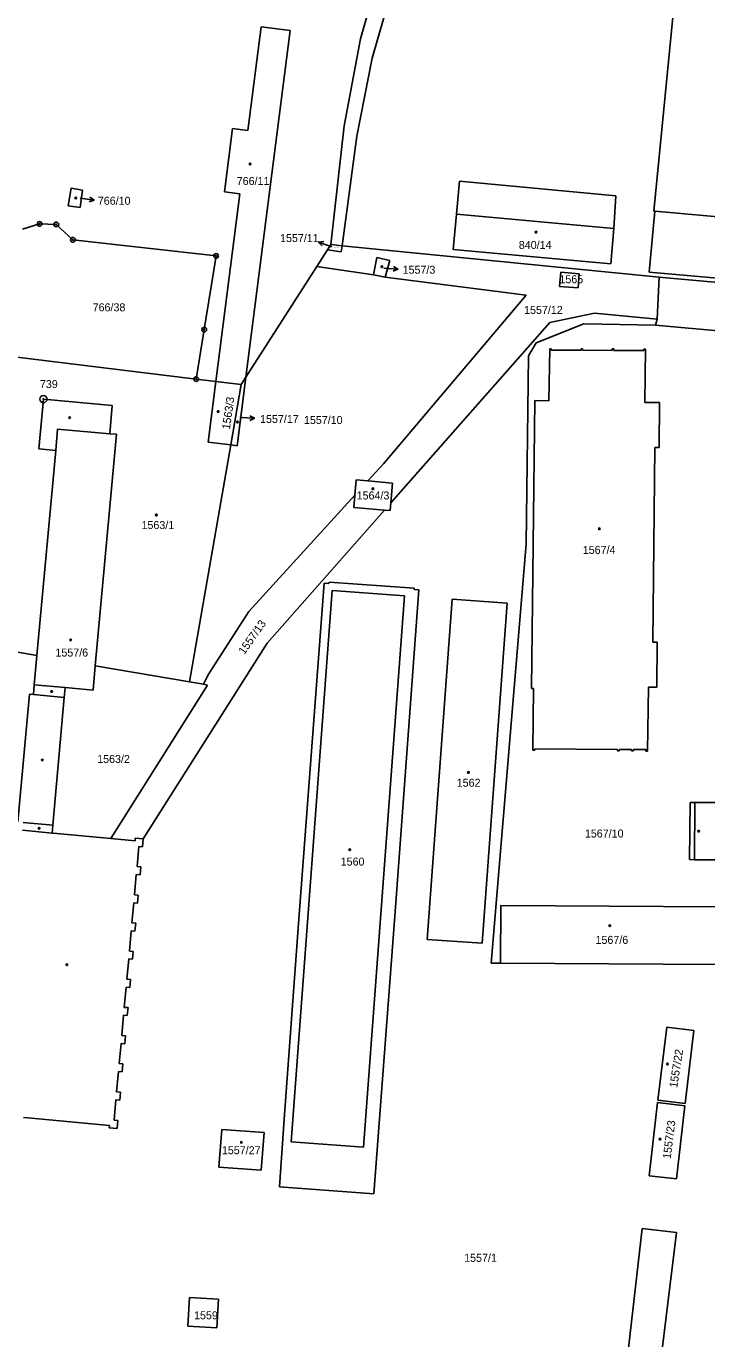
# Model space of a CAD drawing. Extents: x -755819 to -753140, y -1169796 to -1166000.
# Drawn here: x -755273.4 to -755128.7, y -1167599.3 to -1167320.5 of the extents above; entities that cross this region are included whole.
import ezdxf

# ---------------------------------------------------------------- set-up
doc = ezdxf.new("R2010")
doc.units = 0
for name, color, linetype in [('Vrstva 1', 7, 'Continuous'), ('Vrstva 16', 7, 'Continuous'), ('Vrstva 17', 7, 'Continuous'), ('Vrstva 18', 7, 'Continuous'), ('Vrstva 19', 7, 'Continuous'), ('Vrstva 24', 7, 'Continuous'), ('Vrstva 25', 7, 'Continuous'), ('Vrstva 4', 7, 'Continuous'), ('Vrstva 6', 7, 'Continuous')]:
    doc.layers.add(name, color=color, linetype=linetype)

msp = doc.modelspace()

# ---------------------------------------------------------------- linework, layer by layer
at = {"layer": 'Vrstva 1'}
for p, q in [((-755202.3, -1167323.18), (-755194.78, -1167296.41)), ((-755135.53, -1167314.08), (-755139.94, -1167359.74)), ((-755226.67, -1167395.04), (-755217.29, -1167321.4)), ((-755223.43, -1167320.62), (-755226.25, -1167342.66)), ((-755217.29, -1167321.4), (-755223.43, -1167320.62)), ((-755205.81, -1167341.65), (-755202.3, -1167323.18)), ((-755229.55, -1167342.24), (-755231.24, -1167355.67)), ((-755226.25, -1167342.66), (-755229.55, -1167342.24)), ((-755208.6, -1167366.87), (-755205.81, -1167341.65)), ((-755264.43, -1167358.66), (-755263.85, -1167354.85)), ((-755263.85, -1167354.85), (-755261.38, -1167355.29)), ((-755261.38, -1167355.29), (-755261.91, -1167358.98)), ((-755227.95, -1167356.09), (-755233.04, -1167395.97)), ((-755231.24, -1167355.67), (-755227.95, -1167356.09)), ((-755261.91, -1167358.98), (-755264.43, -1167358.66)), ((-755182.62, -1167367.88), (-755181.94, -1167360.41)), ((-755181.94, -1167360.41), (-755148.45, -1167363.48)), ((-755140.94, -1167372.75), (-755139.78, -1167359.75)), ((-755139.94, -1167359.74), (-755139.78, -1167359.75)), ((-755139.78, -1167359.75), (-755098.16, -1167363.46)), ((-755270.54, -1167362.48), (-755274.17, -1167363.61)), ((-755266.97, -1167362.6), (-755270.54, -1167362.48)), ((-755263.43, -1167365.86), (-755266.97, -1167362.6)), ((-755148.45, -1167363.48), (-755149.14, -1167370.97)), ((-755233, -1167369.28), (-755263.43, -1167365.86)), ((-755208.6, -1167366.87), (-755209.32, -1167367.99)), ((-755206.24, -1167367.1), (-755208.6, -1167366.87)), ((-755138.82, -1167373.77), (-755206.24, -1167367.1)), ((-755149.14, -1167370.97), (-755182.62, -1167367.88)), ((-755235.53, -1167384.92), (-755233, -1167369.28)), ((-755209.32, -1167367.99), (-755211.6, -1167371.53)), ((-755198.83, -1167369.58), (-755199.56, -1167373.3)), ((-755196.05, -1167370.22), (-755198.83, -1167369.58)), ((-755197.11, -1167373.78), (-755196.05, -1167370.22)), ((-755211.6, -1167371.53), (-755226.67, -1167395.04)), ((-755199.56, -1167373.3), (-755197.11, -1167373.78)), ((-755160.01, -1167375.74), (-755159.77, -1167372.75)), ((-755159.77, -1167372.75), (-755155.81, -1167373.07)), ((-755155.81, -1167373.07), (-755156.04, -1167376.06)), ((-755099.32, -1167376.4), (-755140.94, -1167372.75)), ((-755156.04, -1167376.06), (-755160.01, -1167375.74)), ((-755138.82, -1167373.77), (-755139.27, -1167382.74)), ((-755072.22, -1167379.81), (-755138.82, -1167373.77)), ((-755167.09, -1167377.64), (-755197.44, -1167413.42)), ((-755195.9, -1167421.77), (-755162.07, -1167383.44)), ((-755154.84, -1167383.69), (-755164.98, -1167387.75)), ((-755139.6, -1167384.02), (-755154.84, -1167383.69)), ((-755139.6, -1167384.02), (-755139.27, -1167382.74)), ((-755139.6, -1167384.02), (-755119.27, -1167385.8)), ((-755237.24, -1167395.46), (-755235.53, -1167384.92)), ((-755164.98, -1167387.75), (-755166.62, -1167390.48)), ((-755162.28, -1167400.04), (-755162.1, -1167388.99)), ((-755162.1, -1167388.99), (-755161.77, -1167388.99)), ((-755161.77, -1167388.99), (-755161.77, -1167389.29)), ((-755161.77, -1167389.29), (-755155.45, -1167389.32)), ((-755155.45, -1167389.32), (-755155.45, -1167389.02)), ((-755155.45, -1167389.02), (-755155.11, -1167389.02)), ((-755155.11, -1167389.32), (-755155.11, -1167389.02)), ((-755148.8, -1167389.35), (-755155.11, -1167389.32)), ((-755148.45, -1167389.05), (-755148.8, -1167389.05)), ((-755148.8, -1167389.05), (-755148.8, -1167389.35)), ((-755148.45, -1167389.35), (-755148.45, -1167389.05)), ((-755142.11, -1167389.38), (-755148.45, -1167389.35)), ((-755141.75, -1167389.08), (-755142.11, -1167389.08)), ((-755142.11, -1167389.08), (-755142.11, -1167389.38)), ((-755141.9, -1167400.44), (-755141.75, -1167389.08)), ((-755277.03, -1167390.61), (-755237.24, -1167395.46)), ((-755167.1, -1167430.52), (-755166.62, -1167390.48)), ((-755237.24, -1167395.46), (-755233.04, -1167395.97)), ((-755228.52, -1167409.61), (-755226.67, -1167395.04)), ((-755226.67, -1167395.04), (-755227.68, -1167396.62)), ((-755234.69, -1167408.86), (-755233.04, -1167395.97)), ((-755227.68, -1167396.62), (-755229.91, -1167409.44)), ((-755269.7, -1167399.71), (-755270.67, -1167410.29)), ((-755255.07, -1167401.06), (-755269.7, -1167399.71)), ((-755255.63, -1167407.05), (-755255.07, -1167401.06)), ((-755165.97, -1167461.19), (-755165.26, -1167400)), ((-755165.26, -1167400), (-755162.28, -1167400.04)), ((-755141.9, -1167400.44), (-755138.77, -1167400.44)), ((-755138.77, -1167400.44), (-755138.81, -1167409.99)), ((-755254.18, -1167407.18), (-755258.69, -1167456.34)), ((-755255.63, -1167407.05), (-755254.18, -1167407.18)), ((-755229.91, -1167409.44), (-755238.68, -1167459.79)), ((-755234.69, -1167408.86), (-755229.91, -1167409.44)), ((-755229.91, -1167409.44), (-755228.52, -1167409.61)), ((-755267.11, -1167410.61), (-755271.09, -1167454.2)), ((-755270.67, -1167410.29), (-755267.11, -1167410.61)), ((-755139.77, -1167409.98), (-755140.16, -1167451.35)), ((-755138.81, -1167409.99), (-755139.77, -1167409.98)), ((-755197.44, -1167413.42), (-755200.78, -1167417.1)), ((-755203.52, -1167420.11), (-755203.24, -1167416.88)), ((-755203.24, -1167416.88), (-755200.78, -1167417.1)), ((-755200.78, -1167417.1), (-755195.51, -1167417.55)), ((-755195.51, -1167417.55), (-755195.9, -1167421.77)), ((-755203.75, -1167422.74), (-755203.52, -1167420.11)), ((-755197.22, -1167423.27), (-755203.75, -1167422.74)), ((-755196.04, -1167423.36), (-755197.22, -1167423.27)), ((-755195.9, -1167421.77), (-755196.04, -1167423.36)), ((-755174.54, -1167519.54), (-755167.1, -1167430.52)), ((-755215.47, -1167511.15), (-755210.03, -1167438.82)), ((-755210.03, -1167438.82), (-755209.02, -1167438.89)), ((-755209, -1167438.61), (-755209.02, -1167438.89)), ((-755190.91, -1167439.89), (-755209, -1167438.61)), ((-755194.82, -1167506.7), (-755189.95, -1167440.22)), ((-755190.93, -1167440.17), (-755190.91, -1167439.89)), ((-755189.95, -1167440.22), (-755190.93, -1167440.17)), ((-755188.14, -1167514.51), (-755182.84, -1167442.24)), ((-755182.84, -1167442.24), (-755171.18, -1167443.09)), ((-755171.18, -1167443.09), (-755176.48, -1167515.28)), ((-755140.16, -1167451.35), (-755139.23, -1167451.35)), ((-755139.23, -1167451.35), (-755139.34, -1167460.91)), ((-755271.66, -1167460.39), (-755271.09, -1167454.2)), ((-755259.16, -1167461.52), (-755258.69, -1167456.34)), ((-755272.67, -1167462.4), (-755275.15, -1167489.55)), ((-755271.85, -1167462.46), (-755272.67, -1167462.4)), ((-755271.66, -1167460.39), (-755271.85, -1167462.46)), ((-755265.08, -1167460.99), (-755265.27, -1167463.07)), ((-755259.16, -1167461.52), (-755265.08, -1167460.99)), ((-755165.54, -1167461.2), (-755165.97, -1167461.19)), ((-755165.69, -1167474.27), (-755165.54, -1167461.2)), ((-755141.11, -1167460.88), (-755141.3, -1167474.48)), ((-755139.34, -1167460.91), (-755141.11, -1167460.88)), ((-755265.27, -1167463.07), (-755267.72, -1167490.2)), ((-755165.29, -1167474.27), (-755165.69, -1167474.27)), ((-755147.71, -1167474.12), (-755165.29, -1167473.98)), ((-755165.29, -1167473.98), (-755165.29, -1167474.27)), ((-755147.72, -1167474.42), (-755147.71, -1167474.12)), ((-755147.31, -1167474.43), (-755147.72, -1167474.42)), ((-755147.3, -1167474.13), (-755147.31, -1167474.43)), ((-755144.73, -1167474.15), (-755147.3, -1167474.13)), ((-755144.73, -1167474.45), (-755144.73, -1167474.15)), ((-755144.32, -1167474.45), (-755144.73, -1167474.45)), ((-755141.67, -1167474.17), (-755144.32, -1167474.15)), ((-755144.32, -1167474.15), (-755144.32, -1167474.45)), ((-755141.67, -1167474.47), (-755141.67, -1167474.17)), ((-755141.3, -1167474.48), (-755141.67, -1167474.47)), ((-755132.28, -1167485.43), (-755132.37, -1167497.53)), ((-755131.29, -1167485.42), (-755132.28, -1167485.43)), ((-755126.37, -1167485.44), (-755131.29, -1167485.42)), ((-755267.72, -1167490.2), (-755267.88, -1167491.9)), ((-755267.67, -1167491.92), (-755267.88, -1167491.9)), ((-755267.67, -1167491.92), (-755255.4, -1167493.06)), ((-755255.4, -1167493.06), (-755250.23, -1167493.54)), ((-755250.23, -1167493.54), (-755250.18, -1167493.02)), ((-755250.18, -1167493.02), (-755248.48, -1167493.16)), ((-755248.48, -1167493.16), (-755248.63, -1167494.81)), ((-755249.43, -1167494.74), (-755249.82, -1167499.04)), ((-755248.63, -1167494.81), (-755249.43, -1167494.74)), ((-755132.37, -1167497.53), (-755131.31, -1167497.57)), ((-755126.41, -1167497.59), (-755131.31, -1167497.57)), ((-755249.98, -1167500.73), (-755250.36, -1167505.06)), ((-755249.17, -1167500.8), (-755249.98, -1167500.73)), ((-755249.82, -1167499.04), (-755249.02, -1167499.11)), ((-755249.02, -1167499.11), (-755249.17, -1167500.8)), ((-755250.51, -1167506.7), (-755250.9, -1167511)), ((-755249.71, -1167506.77), (-755250.51, -1167506.7)), ((-755250.36, -1167505.06), (-755249.56, -1167505.13)), ((-755249.56, -1167505.13), (-755249.71, -1167506.77)), ((-755194.82, -1167506.7), (-755199.46, -1167568.57)), ((-755172.49, -1167507.32), (-755172.56, -1167519.56)), ((-755172.49, -1167507.32), (-755126.42, -1167507.59)), ((-755251.05, -1167512.68), (-755251.44, -1167516.97)), ((-755250.25, -1167512.76), (-755251.05, -1167512.68)), ((-755250.9, -1167511), (-755250.1, -1167511.07)), ((-755250.1, -1167511.07), (-755250.25, -1167512.76)), ((-755218.57, -1167552.66), (-755215.47, -1167511.15)), ((-755176.48, -1167515.28), (-755188.14, -1167514.51)), ((-755251.44, -1167516.97), (-755250.64, -1167517.04)), ((-755250.64, -1167517.04), (-755250.8, -1167518.73)), ((-755251.59, -1167518.66), (-755251.98, -1167522.95)), ((-755250.8, -1167518.73), (-755251.59, -1167518.66)), ((-755172.56, -1167519.56), (-755174.54, -1167519.54)), ((-755172.56, -1167519.56), (-755126.48, -1167519.84)), ((-755251.98, -1167522.95), (-755251.19, -1167523.02)), ((-755251.19, -1167523.02), (-755251.33, -1167524.71)), ((-755252.13, -1167524.65), (-755252.52, -1167528.93)), ((-755251.33, -1167524.71), (-755252.13, -1167524.65)), ((-755252.52, -1167528.93), (-755251.72, -1167529)), ((-755251.72, -1167529), (-755251.88, -1167530.69)), ((-755252.68, -1167530.61), (-755253.07, -1167534.91)), ((-755251.88, -1167530.69), (-755252.68, -1167530.61)), ((-755253.07, -1167534.91), (-755252.27, -1167534.99)), ((-755252.27, -1167534.99), (-755252.42, -1167536.68)), ((-755139.11, -1167548.66), (-755137.22, -1167533.16)), ((-755137.22, -1167533.16), (-755131.46, -1167533.86)), ((-755131.46, -1167533.86), (-755133.34, -1167549.36)), ((-755253.21, -1167536.6), (-755253.6, -1167540.89)), ((-755252.42, -1167536.68), (-755253.21, -1167536.6)), ((-755253.76, -1167542.58), (-755254.15, -1167546.88)), ((-755252.95, -1167542.65), (-755253.76, -1167542.58)), ((-755253.6, -1167540.89), (-755252.81, -1167540.95)), ((-755252.81, -1167540.95), (-755252.95, -1167542.65)), ((-755254.3, -1167548.57), (-755254.69, -1167552.88)), ((-755253.5, -1167548.64), (-755254.3, -1167548.57)), ((-755254.15, -1167546.88), (-755253.34, -1167546.94)), ((-755253.34, -1167546.94), (-755253.5, -1167548.64)), ((-755139.17, -1167549.18), (-755140.96, -1167564.71)), ((-755133.41, -1167549.84), (-755139.17, -1167549.18)), ((-755133.34, -1167549.36), (-755139.11, -1167548.66)), ((-755135.19, -1167565.37), (-755133.41, -1167549.84)), ((-755273.06, -1167552.44), (-755273.93, -1167552.36)), ((-755255.7, -1167554.03), (-755273.06, -1167552.44)), ((-755255.74, -1167554.52), (-755255.7, -1167554.03)), ((-755254.04, -1167554.67), (-755255.74, -1167554.52)), ((-755254.69, -1167552.88), (-755253.89, -1167552.96)), ((-755253.89, -1167552.96), (-755254.04, -1167554.67)), ((-755219.57, -1167567.06), (-755218.57, -1167552.66)), ((-755232.4, -1167562.89), (-755231.81, -1167554.9)), ((-755231.81, -1167554.9), (-755222.83, -1167555.55)), ((-755222.83, -1167555.55), (-755223.41, -1167563.53)), ((-755223.41, -1167563.53), (-755232.4, -1167562.89)), ((-755140.96, -1167564.71), (-755135.19, -1167565.37)), ((-755199.46, -1167568.57), (-755219.57, -1167567.06)), ((-755239.05, -1167596.7), (-755238.7, -1167590.6)), ((-755238.7, -1167590.6), (-755232.53, -1167590.96)), ((-755232.53, -1167590.96), (-755232.86, -1167597.03)), ((-755232.86, -1167597.03), (-755239.05, -1167596.7))]:
    msp.add_line(p, q, dxfattribs=at)
at = {"layer": 'Vrstva 16'}
for p, q in [((-755258.96, -1167357.43), (-755261.93, -1167357.03)), ((-755211.24, -1167366.33), (-755208.42, -1167367.34)), ((-755194.36, -1167372.06), (-755197.36, -1167371.89)), ((-755224.85, -1167403.78), (-755227.84, -1167403.6))]:
    msp.add_line(p, q, dxfattribs=at)
for points in [[(-755259.88, -1167356.8), (-755258.96, -1167357.43), (-755260.01, -1167357.79)], [(-755210.47, -1167367.14), (-755211.24, -1167366.33), (-755210.14, -1167366.2)], [(-755195.33, -1167371.5), (-755194.36, -1167372.06), (-755195.39, -1167372.5)], [(-755225.81, -1167403.22), (-755224.85, -1167403.78), (-755225.87, -1167404.22)]]:
    msp.add_lwpolyline(points, dxfattribs=at)
at = {"layer": 'Vrstva 24'}
for centre, radius in [((-755270.54, -1167362.48), 0.5), ((-755266.97, -1167362.6), 0.5), ((-755270.54, -1167362.48), 0.1), ((-755266.97, -1167362.6), 0.1), ((-755263.43, -1167365.86), 0.5), ((-755263.43, -1167365.86), 0.1), ((-755233, -1167369.28), 0.5), ((-755233, -1167369.28), 0.1), ((-755235.53, -1167384.92), 0.5), ((-755235.53, -1167384.92), 0.1), ((-755237.24, -1167395.46), 0.5), ((-755237.24, -1167395.46), 0.1), ((-755269.7, -1167399.71), 0.75), ((-755269.7, -1167399.71), 0.1)]:
    msp.add_circle(centre, radius, dxfattribs=at)
at = {"layer": 'Vrstva 25'}
msp.add_lwpolyline([(-755245.64, -1167424.17), (-755245.55, -1167424.32), (-755245.64, -1167424.47), (-755245.82, -1167424.47), (-755245.91, -1167424.32), (-755245.82, -1167424.17)], close=True, dxfattribs=at)
for centre in [(-755225.78, -1167349.73), (-755262.83, -1167356.96), (-755165.02, -1167364.22), (-755197.77, -1167371.57), (-755264.14, -1167403.66), (-755232.57, -1167402.34), (-755228.45, -1167404.56), (-755199.69, -1167418.75), (-755151.54, -1167427.26), (-755263.92, -1167450.9), (-755267.95, -1167461.82), (-755269.96, -1167476.38), (-755179.38, -1167479.02), (-755270.63, -1167490.88), (-755130.44, -1167491.5), (-755204.6, -1167495.42), (-755149.34, -1167511.56), (-755264.73, -1167519.88), (-755137.07, -1167540.98), (-755227.65, -1167557.6), (-755138.67, -1167556.93)]:
    msp.add_circle(centre, 0.175, dxfattribs=at)
at = {"layer": 'Vrstva 4'}
for p, q in [((-755181.94, -1167360.41), (-755181.3, -1167353.43)), ((-755148.02, -1167356.5), (-755181.3, -1167353.43)), ((-755148.45, -1167363.48), (-755148.02, -1167356.5)), ((-755266.7, -1167406.06), (-755267.11, -1167410.61)), ((-755266.7, -1167406.06), (-755255.63, -1167407.05)), ((-755208.36, -1167440.38), (-755217.07, -1167557.52)), ((-755208.36, -1167440.38), (-755192.99, -1167441.47)), ((-755201.7, -1167558.67), (-755192.99, -1167441.47)), ((-755265.27, -1167463.07), (-755271.85, -1167462.46)), ((-755271.66, -1167460.39), (-755265.08, -1167460.99)), ((-755131.29, -1167485.42), (-755131.31, -1167497.57)), ((-755274.02, -1167489.65), (-755267.72, -1167490.2)), ((-755267.88, -1167491.9), (-755274.17, -1167491.32)), ((-755217.07, -1167557.52), (-755201.7, -1167558.67)), ((-755145.93, -1167606.15), (-755142.44, -1167575.89)), ((-755142.44, -1167575.89), (-755135.15, -1167576.8)), ((-755135.15, -1167576.8), (-755138.84, -1167607.09))]:
    msp.add_line(p, q, dxfattribs=at)
at = {"layer": 'Vrstva 6'}
for p, q in [((-755190, -1167292.9), (-755199.83, -1167327.26)), ((-755199.83, -1167327.26), (-755203.09, -1167343.83)), ((-755206.24, -1167367.1), (-755203.09, -1167343.83)), ((-755206.24, -1167367.1), (-755206.45, -1167368.43)), ((-755206.45, -1167368.43), (-755209.32, -1167367.99)), ((-755211.6, -1167371.53), (-755199.56, -1167373.3)), ((-755167.09, -1167377.64), (-755197.11, -1167373.78)), ((-755152.57, -1167381.42), (-755162.07, -1167383.44)), ((-755139.27, -1167382.74), (-755152.57, -1167381.42)), ((-755233.04, -1167395.97), (-755227.68, -1167396.62)), ((-755226.04, -1167444.86), (-755203.52, -1167420.11)), ((-755197.22, -1167423.27), (-755222.16, -1167451.53)), ((-755226.04, -1167444.86), (-755234.37, -1167457.69)), ((-755222.16, -1167451.53), (-755248.48, -1167493.16)), ((-755283.73, -1167452.02), (-755271.09, -1167454.2)), ((-755258.69, -1167456.34), (-755238.68, -1167459.79)), ((-755235.72, -1167460.3), (-755238.68, -1167459.79)), ((-755234.87, -1167458.55), (-755235.72, -1167460.3)), ((-755234.37, -1167457.69), (-755234.87, -1167458.55)), ((-755234.82, -1167460.46), (-755255.4, -1167493.06)), ((-755235.72, -1167460.3), (-755234.82, -1167460.46))]:
    msp.add_line(p, q, dxfattribs=at)

# ---------------------------------------------------------------- texts
at = {"layer": 'Vrstva 16'}
for s, p in [('766/10', (-755258.15, -1167358.41)), ('1557/11', (-755219.42, -1167366.33)), ('1557/3', (-755193.37, -1167373.06)), ('1557/17', (-755223.67, -1167404.77))]:
    msp.add_text(s, height=1.7, dxfattribs=at).set_placement(p)
at = {"layer": 'Vrstva 17'}
msp.add_text('739', height=1.7, dxfattribs=at).set_placement((-755270.46, -1167397.36))
at = {"layer": 'Vrstva 18'}
for s, height, p in [('1557/11', 0.2, (-755207.94, -1167367.49)), ('1565', 1.7, (-755160.04, -1167375.08)), ('766/38', 1.7, (-755259.25, -1167381.05)), ('1557/12', 1.7, (-755167.55, -1167381.61)), ('1557/10', 1.7, (-755214.34, -1167404.99)), ('1563/2', 1.7, (-755258.29, -1167477.01)), ('1567/10', 1.7, (-755154.63, -1167492.85)), ('1557/1', 1.7, (-755180.29, -1167583)), ('1559', 1.7, (-755237.69, -1167595.21))]:
    msp.add_text(s, height=height, dxfattribs=at).set_placement(p)
msp.add_text('1557/13', height=1.7, rotation=54.8894, dxfattribs=at).set_placement((-755227.02, -1167454.11))
at = {"layer": 'Vrstva 19'}
for s, height, p in [('766/11', 1.7, (-755228.63, -1167354.21)), ('766/10', 0.2, (-755262.14, -1167357)), ('840/14', 1.7, (-755168.67, -1167367.8)), ('1557/3', 0.2, (-755197.66, -1167371.87)), ('1557/17', 0.2, (-755228.24, -1167403.57)), ('1564/3', 1.7, (-755203.14, -1167421.02)), ('1563/1', 1.7, (-755248.87, -1167427.31)), ('1567/4', 1.7, (-755155.08, -1167432.59)), ('1557/6', 1.7, (-755267.16, -1167454.4)), ('1562', 1.7, (-755181.87, -1167482.06)), ('1560', 1.7, (-755206.53, -1167498.81)), ('1567/6', 1.7, (-755152.37, -1167515.45)), ('1557/27', 1.7, (-755231.78, -1167560.14))]:
    msp.add_text(s, height=height, dxfattribs=at).set_placement(p)
for s, rotation, p in [('1563/3', 81.8757, (-755230.09, -1167406.23)), ('1557/22', 81.0162, (-755135.02, -1167546.11)), ('1557/23', 82.7924, (-755136.4, -1167561.21))]:
    msp.add_text(s, height=1.7, rotation=rotation, dxfattribs=at).set_placement(p)

doc.saveas('drawing.dxf')
